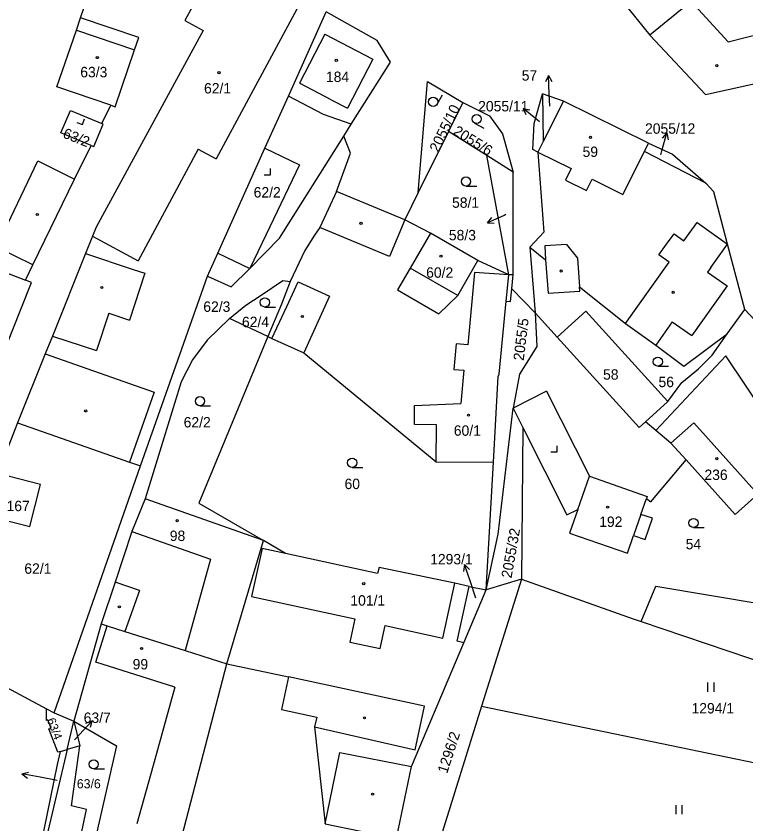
# Model space of a CAD drawing. Extents: x -755528 to -748832, y -1118122 to -1111095.
# Drawn here: x -750617.8 to -750498.5, y -1113693.4 to -1113561.3 of the extents above; entities that cross this region are included whole.
import ezdxf

# ---------------------------------------------------------------- set-up
doc = ezdxf.new("R2010")
doc.units = 0
for name, color, linetype in [('DZ_DO_ostatní', 7, 'Continuous'), ('DZ_DO_PUPFL', 7, 'Continuous'), ('DZ_NAD_ZPF', 7, 'Continuous'), ('legenda barvy', 7, 'Continuous'), ('legenda_text', 7, 'Continuous'), ('TZ_UMVŽST', 7, 'Continuous')]:
    doc.layers.add(name, color=color, linetype=linetype)

msp = doc.modelspace()

# ---------------------------------------------------------------- linework, layer by layer
at = {"layer": 'DZ_DO_ostatní'}
for p, q in [((-750571.13, -1113558.77), (-750585.11, -1113584.67)), ((-750507.44, -1113558.93), (-750501.41, -1113565.49)), ((-750607.94, -1113563.63), (-750598.44, -1113566.82)), ((-750501.41, -1113565.49), (-750491.26, -1113562.94)), ((-750567.33, -1113564.26), (-750571.49, -1113572.29)), ((-750567.33, -1113564.26), (-750559.5, -1113568.36)), ((-750559.5, -1113568.36), (-750563.65, -1113576.36)), ((-750571.49, -1113572.29), (-750571.36, -1113572.35)), ((-750566.29, -1113574.98), (-750571.36, -1113572.35)), ((-750566.29, -1113574.98), (-750563.65, -1113576.36)), ((-750588.03, -1113583.09), (-750597.86, -1113601.32)), ((-750588.03, -1113583.09), (-750585.11, -1113584.67)), ((-750577.11, -1113582.92), (-750571.46, -1113585.62)), ((-750532.5, -1113583.53), (-750527.09, -1113586.23)), ((-750518.62, -1113590.46), (-750515.09, -1113583.47)), ((-750620.97, -1113599.07), (-750614.22, -1113584.96)), ((-750614.22, -1113584.96), (-750608.24, -1113587.99)), ((-750571.46, -1113585.62), (-750576.3, -1113595.75)), ((-750527.09, -1113586.23), (-750528.02, -1113588.11)), ((-750528.02, -1113588.11), (-750524.58, -1113589.82)), ((-750524.58, -1113589.82), (-750523.65, -1113587.95)), ((-750523.65, -1113587.95), (-750518.62, -1113590.46)), ((-750576.3, -1113595.75), (-750579.57, -1113602.58)), ((-750554.24, -1113594.62), (-750556.78, -1113600.62)), ((-750508.64, -1113598.06), (-750506.49, -1113595.05)), ((-750506.49, -1113595.05), (-750501.52, -1113598.6)), ((-750556.78, -1113600.62), (-750568.17, -1113595.85)), ((-750511.47, -1113598.6), (-750510.26, -1113596.91)), ((-750510.26, -1113596.91), (-750508.64, -1113598.06)), ((-750605.3, -1113597.31), (-750597.86, -1113601.32)), ((-750615.07, -1113602), (-750620.97, -1113599.07)), ((-750527.83, -1113598.63), (-750531.4, -1113598.88)), ((-750531.4, -1113598.88), (-750531.24, -1113601.14)), ((-750527.83, -1113598.63), (-750526.03, -1113600.87)), ((-750512.72, -1113600.35), (-750511.47, -1113598.6)), ((-750504.23, -1113602.4), (-750501.52, -1113598.6)), ((-750606.43, -1113600.14), (-750598.63, -1113602.74)), ((-750584.83, -1113600.07), (-750579.57, -1113602.58)), ((-750526.03, -1113600.87), (-750525.7, -1113605.57)), ((-750511.03, -1113601.56), (-750512.72, -1113600.35)), ((-750518.17, -1113611.59), (-750511.03, -1113601.56)), ((-750504.23, -1113602.4), (-750504.78, -1113603.17)), ((-750620.16, -1113602.94), (-750616.27, -1113604.47)), ((-750596.73, -1113603.37), (-750599.28, -1113611.03)), ((-750598.63, -1113602.74), (-750596.73, -1113603.37)), ((-750545.62, -1113606.98), (-750553.38, -1113602.5)), ((-750542.86, -1113603.21), (-750543.94, -1113615.06)), ((-750537.28, -1113603.59), (-750542.86, -1113603.21)), ((-750537.7, -1113607.9), (-750537.28, -1113603.59)), ((-750504.78, -1113603.17), (-750501.59, -1113605.43)), ((-750573.53, -1113608.79), (-750571.71, -1113604.76)), ((-750571.71, -1113604.76), (-750566.59, -1113607.11)), ((-750501.59, -1113605.43), (-750507.36, -1113613.55)), ((-750566.59, -1113607.11), (-750570.76, -1113616.36)), ((-750575.98, -1113614.01), (-750573.53, -1113608.79)), ((-750602.64, -1113609.91), (-750604.67, -1113616.01)), ((-750602.64, -1113609.91), (-750599.28, -1113611.03)), ((-750510.55, -1113611.29), (-750513.25, -1113615.09)), ((-750510.55, -1113611.29), (-750507.36, -1113613.55)), ((-750611.84, -1113613.62), (-750604.67, -1113616.01)), ((-750529.35, -1113613.82), (-750515.96, -1113628.59)), ((-750545.86, -1113614.88), (-750546.24, -1113619.09)), ((-750543.94, -1113615.06), (-750545.86, -1113614.88)), ((-750613.01, -1113616.54), (-750595.21, -1113622.79)), ((-750546.24, -1113619.09), (-750544.62, -1113619.23)), ((-750544.62, -1113619.23), (-750545.12, -1113624.65)), ((-750595.21, -1113622.79), (-750599.24, -1113634.26)), ((-750531.08, -1113622.64), (-750536.56, -1113625.4)), ((-750531.08, -1113622.64), (-750524.07, -1113636.54)), ((-750552.67, -1113624.99), (-750545.12, -1113624.65)), ((-750552.69, -1113628.1), (-750552.67, -1113624.99)), ((-750549.07, -1113628.12), (-750552.69, -1113628.1)), ((-750549.11, -1113634.18), (-750549.07, -1113628.12)), ((-750515.96, -1113628.59), (-750514.93, -1113627.66)), ((-750515.66, -1113642.8), (-750516.86, -1113646.23)), ((-750598.86, -1113645.59), (-750586.02, -1113650.11)), ((-750577.59, -1113648.35), (-750579.29, -1113656.24)), ((-750573.76, -1113649.18), (-750577.59, -1113648.35)), ((-750586.02, -1113650.11), (-750590.18, -1113665.04)), ((-750597.62, -1113655.22), (-750601.62, -1113653.85)), ((-750597.62, -1113655.22), (-750599.99, -1113661.92)), ((-750548.03, -1113663.03), (-750546.09, -1113654.06)), ((-750579.29, -1113656.24), (-750562.42, -1113659.88)), ((-750562.42, -1113659.88), (-750563.24, -1113663.67)), ((-750604.78, -1113666.96), (-750602.89, -1113661)), ((-750558.27, -1113664.74), (-750557.45, -1113660.95)), ((-750557.45, -1113660.95), (-750548.03, -1113663.03)), ((-750563.24, -1113663.67), (-750558.27, -1113664.74)), ((-750591.86, -1113671.06), (-750604.78, -1113666.96)), ((-750551.03, -1113674.14), (-750573.25, -1113669.38)), ((-750591.86, -1113671.06), (-750595.41, -1113683.84)), ((-750552.58, -1113681.27), (-750551.03, -1113674.14)), ((-750569, -1113677.51), (-750552.58, -1113681.27)), ((-750567.27, -1113693.37), (-750564.88, -1113681.71)), ((-750564.88, -1113681.71), (-750553.14, -1113684.03)), ((-750595.41, -1113683.84), (-750598.08, -1113693.42))]:
    msp.add_line(p, q, dxfattribs=at)
at = {"layer": 'DZ_NAD_ZPF'}
for p, q in [((-750607.24, -1113561.59), (-750603.33, -1113549.93)), ((-750573.29, -1113574.42), (-750567.09, -1113560.63)), ((-750607.94, -1113563.63), (-750607.24, -1113561.59)), ((-750611.11, -1113572.86), (-750607.94, -1113563.63)), ((-750602.33, -1113575.89), (-750611.11, -1113572.86)), ((-750528.31, -1113575.2), (-750531.76, -1113574.01)), ((-750531.76, -1113574.01), (-750531.64, -1113581.82)), ((-750603.79, -1113578.88), (-750602.33, -1113575.89)), ((-750544.79, -1113575.43), (-750547.13, -1113580.17)), ((-750528.31, -1113575.2), (-750531.64, -1113581.82)), ((-750514.41, -1113582.11), (-750528.31, -1113575.2)), ((-750564.25, -1113580.93), (-750563.01, -1113578.97)), ((-750547.13, -1113580.17), (-750552.06, -1113590.15)), ((-750540.88, -1113584.11), (-750547.13, -1113580.17)), ((-750608.24, -1113587.99), (-750605.54, -1113582.46)), ((-750531.64, -1113581.82), (-750532.5, -1113583.53)), ((-750537.28, -1113603.59), (-750540.88, -1113584.11)), ((-750536.56, -1113586.84), (-750540.88, -1113584.11)), ((-750536.57, -1113603.64), (-750536.56, -1113586.84)), ((-750615.07, -1113602), (-750608.24, -1113587.99)), ((-750554.24, -1113594.62), (-750565.4, -1113589.99)), ((-750552.06, -1113590.15), (-750554.24, -1113594.62)), ((-750550.08, -1113596.8), (-750554.24, -1113594.62)), ((-750542.32, -1113601.29), (-750550.08, -1113596.8)), ((-750533.82, -1113599.07), (-750532.97, -1113609.82)), ((-750537.28, -1113603.59), (-750542.32, -1113601.29)), ((-750536.57, -1113603.64), (-750537.28, -1113603.59)), ((-750536.79, -1113605.91), (-750536.57, -1113603.64)), ((-750597.43, -1113634.86), (-750586.52, -1113603.83)), ((-750536.79, -1113605.91), (-750532.97, -1113609.82)), ((-750501.55, -1113613.27), (-750498.7, -1113609.27)), ((-750576.63, -1113613.7), (-750582.92, -1113610.77)), ((-750539.77, -1113634.24), (-750538.98, -1113620.23)), ((-750538.98, -1113620.23), (-750538.86, -1113619.86)), ((-750536.56, -1113625.4), (-750534.97, -1113628.56)), ((-750617.54, -1113627.83), (-750620.84, -1113636.08)), ((-750534.97, -1113628.56), (-750535.21, -1113653.4)), ((-750510.76, -1113631.14), (-750513.25, -1113629.06)), ((-750510.76, -1113631.14), (-750508.3, -1113633.88)), ((-750611.59, -1113675.24), (-750597.43, -1113634.86)), ((-750540.95, -1113655.14), (-750539.77, -1113634.24)), ((-750577.37, -1113647.08), (-750596.7, -1113640.27)), ((-750514.96, -1113646.88), (-750513.76, -1113643.42)), ((-750583.32, -1113667.22), (-750577.37, -1113647.08)), ((-750535.21, -1113653.4), (-750541.7, -1113674.15)), ((-750535.21, -1113653.4), (-750540.95, -1113655.14)), ((-750544.6, -1113663.79), (-750540.95, -1113655.14)), ((-750543.72, -1113654.56), (-750540.95, -1113655.14)), ((-750603.91, -1113660.68), (-750608.34, -1113676.58)), ((-750553.14, -1113684.03), (-750544.6, -1113663.79)), ((-750628.54, -1113666.15), (-750612.8, -1113674.59)), ((-750612.8, -1113674.59), (-750611.59, -1113675.24)), ((-750541.7, -1113674.15), (-750548.66, -1113696.39)), ((-750541.7, -1113674.15), (-750469.76, -1113689.04)), ((-750611.59, -1113675.24), (-750608.34, -1113676.58)), ((-750609.44, -1113681.25), (-750608.34, -1113676.58)), ((-750608.34, -1113676.58), (-750607.35, -1113680.66)), ((-750609.44, -1113681.25), (-750617.38, -1113714.81)), ((-750610.51, -1113681.55), (-750609.44, -1113681.25)), ((-750607.35, -1113680.66), (-750609.44, -1113681.25)), ((-750555.6, -1113695.8), (-750553.14, -1113684.03)), ((-750567.27, -1113693.37), (-750555.6, -1113695.8))]:
    msp.add_line(p, q, dxfattribs=at)
for points in [[(-750499.96, -1113534.8), (-750502.54, -1113539.61), (-750503.28, -1113540.98), (-750498.8, -1113543.47), (-750503.6, -1113548.88), (-750509.39, -1113556.81), (-750507.44, -1113558.93), (-750514.19, -1113564.43)], [(-750529.41, -1113554.52), (-750522.2, -1113555.76), (-750518.6, -1113559.01), (-750514.19, -1113564.43)], [(-750587.7, -1113557.37), (-750590.22, -1113562.01), (-750587.23, -1113563.64), (-750604.7, -1113595.83), (-750605.3, -1113597.31), (-750606.43, -1113600.14), (-750611.84, -1113613.62), (-750613.01, -1113616.54), (-750617.54, -1113627.83)], [(-750563.01, -1113578.97), (-750556.62, -1113568.84), (-750558.77, -1113565.29), (-750567.09, -1113560.63)], [(-750602.33, -1113575.89), (-750601.6, -1113576.14), (-750598.44, -1113566.82), (-750597.73, -1113564.83), (-750607.24, -1113561.59)], [(-750514.19, -1113564.43), (-750505.09, -1113574.12), (-750490.81, -1113570.98)], [(-750552.06, -1113590.15), (-750550.55, -1113572.01), (-750544.79, -1113575.43)], [(-750586.52, -1113603.83), (-750584.83, -1113600.07), (-750577.11, -1113582.92), (-750573.29, -1113574.42)], [(-750563.01, -1113578.97), (-750567.54, -1113577.41), (-750573.29, -1113574.42)], [(-750532.5, -1113583.53), (-750533.35, -1113583.11), (-750533.12, -1113578.89), (-750531.76, -1113574.01)], [(-750544.79, -1113575.43), (-750540.4, -1113577.62), (-750538.28, -1113580.55), (-750536.56, -1113586.84)], [(-750605.54, -1113582.46), (-750610.45, -1113580.41), (-750608.92, -1113576.74), (-750603.79, -1113578.88)], [(-750605.54, -1113582.46), (-750605.07, -1113582.65), (-750603.54, -1113578.98), (-750603.79, -1113578.88)], [(-750586.52, -1113603.83), (-750582.65, -1113605.58), (-750579.57, -1113602.58), (-750574.76, -1113597.6), (-750564.25, -1113580.93)], [(-750565.4, -1113589.99), (-750563.13, -1113583.71), (-750564.25, -1113580.93)], [(-750505.08, -1113588.6), (-750515.09, -1113583.47), (-750514.41, -1113582.11)], [(-750514.41, -1113582.11), (-750510.51, -1113583.9), (-750505.08, -1113588.6)], [(-750532.5, -1113583.53), (-750531.56, -1113596.66), (-750533.82, -1113599.07)], [(-750498.7, -1113609.27), (-750501.52, -1113598.6), (-750503.78, -1113590.04), (-750505.08, -1113588.6)], [(-750565.4, -1113589.99), (-750568.17, -1113595.85), (-750569.04, -1113597.13), (-750570.58, -1113599.64), (-750572.97, -1113604.73)], [(-750550.08, -1113596.8), (-750553.38, -1113602.5), (-750555.45, -1113606.09), (-750548.7, -1113609.99), (-750545.62, -1113606.98), (-750542.32, -1113601.29)], [(-750533.82, -1113599.07), (-750531.24, -1113601.14), (-750530.85, -1113606.63), (-750525.65, -1113606.26), (-750525.7, -1113605.57), (-750518.17, -1113611.59), (-750513.25, -1113615.09), (-750508.64, -1113618.56), (-750501.55, -1113613.27)], [(-750650.82, -1113612.38), (-750622.76, -1113623.65), (-750618.42, -1113612.82), (-750615.29, -1113604.86), (-750616.27, -1113604.47), (-750615.07, -1113602)], [(-750582.92, -1113610.77), (-750580.23, -1113608.56), (-750577.74, -1113606.92), (-750574.18, -1113604.56), (-750572.97, -1113604.73)], [(-750572.97, -1113604.73), (-750574.42, -1113608.39), (-750576.63, -1113613.7)], [(-750538.86, -1113619.86), (-750537.7, -1113607.9), (-750536.99, -1113607.96), (-750536.79, -1113605.91)], [(-750532.97, -1113609.82), (-750532.68, -1113615.32), (-750535.51, -1113619.85), (-750536.56, -1113625.4)], [(-750511.26, -1113624.33), (-750524.65, -1113609.56), (-750529.35, -1113613.82), (-750532.97, -1113609.82)], [(-750498.7, -1113609.27), (-750496.3, -1113611.84), (-750495.68, -1113618.53), (-750479.92, -1113639.95), (-750472.64, -1113647.83)], [(-750582.92, -1113610.77), (-750586.58, -1113614.31), (-750588.94, -1113617.49), (-750590.82, -1113621.13), (-750596.7, -1113640.27)], [(-750576.63, -1113613.7), (-750587.93, -1113640.95), (-750577.37, -1113647.08)], [(-750576.63, -1113613.7), (-750575.98, -1113614.01), (-750570.76, -1113616.36)], [(-750511.26, -1113624.33), (-750508.98, -1113621.24), (-750506.27, -1113618.97), (-750504.01, -1113616.74), (-750501.55, -1113613.27)], [(-750570.76, -1113616.36), (-750549.11, -1113634.18), (-750539.77, -1113634.24)], [(-750472.84, -1113654.22), (-750482.05, -1113646.3), (-750501.8, -1113616.88), (-750513.25, -1113629.06)], [(-750513.25, -1113629.06), (-750514.93, -1113627.66), (-750511.26, -1113624.33)], [(-750540.95, -1113655.14), (-750538.98, -1113646.02), (-750536.56, -1113625.4)], [(-750617.54, -1113627.83), (-750599.24, -1113634.26), (-750597.43, -1113634.86)], [(-750534.97, -1113628.56), (-750527.76, -1113642.86), (-750525.99, -1113641.97)], [(-750508.3, -1113633.88), (-750500.29, -1113642.8), (-750496.59, -1113639.48), (-750507.04, -1113627.81), (-750510.76, -1113631.14)], [(-750514.75, -1113640.17), (-750514.04, -1113640.76), (-750508.3, -1113633.88)], [(-750622.61, -1113642.98), (-750615.55, -1113644.78), (-750613.78, -1113637.88), (-750620.84, -1113636.08)], [(-750525.99, -1113641.97), (-750524.07, -1113636.54), (-750514.63, -1113639.84), (-750514.75, -1113640.17)], [(-750596.7, -1113640.27), (-750598.86, -1113645.59), (-750601.62, -1113653.85), (-750603.91, -1113660.68)], [(-750513.76, -1113643.42), (-750515.66, -1113642.8), (-750514.75, -1113640.17)], [(-750525.99, -1113641.97), (-750527.37, -1113645.85), (-750517.88, -1113649.15), (-750516.86, -1113646.23), (-750514.96, -1113646.88)], [(-750543.72, -1113654.56), (-750546.09, -1113654.06), (-750558.46, -1113651.46), (-750558.7, -1113652.43), (-750573.76, -1113649.18), (-750577.37, -1113647.08)], [(-750535.21, -1113653.4), (-750516.95, -1113659.88), (-750515.63, -1113660.33)], [(-750544.6, -1113663.79), (-750545.71, -1113663.54), (-750543.72, -1113654.56)], [(-750515.63, -1113660.33), (-750513.26, -1113654.51), (-750478.5, -1113660.35), (-750473.14, -1113663.53)], [(-750515.63, -1113660.33), (-750497.91, -1113666.32), (-750473.5, -1113674.84)], [(-750603.91, -1113660.68), (-750602.89, -1113661), (-750599.99, -1113661.92), (-750590.18, -1113665.04), (-750583.32, -1113667.22)], [(-750592.63, -1113704.23), (-750590.7, -1113695.51), (-750590.66, -1113695.32), (-750583.32, -1113667.22)], [(-750583.32, -1113667.22), (-750573.25, -1113669.38), (-750574.39, -1113674.71), (-750568.66, -1113675.93), (-750569, -1113677.51), (-750567.27, -1113693.37)], [(-750610.51, -1113681.55), (-750610.98, -1113681.68), (-750612.44, -1113677.86), (-750612.05, -1113677.73), (-750612.61, -1113676.41), (-750612.84, -1113676.52), (-750612.8, -1113674.59)], [(-750608.34, -1113676.58), (-750601.4, -1113680.66), (-750608, -1113709.82)], [(-750617.38, -1113714.81), (-750614.85, -1113702.39), (-750611.04, -1113683.71), (-750610.51, -1113681.55)], [(-750610.16, -1113709.31), (-750606.26, -1113691.06), (-750608.73, -1113690.47), (-750607.35, -1113680.66)]]:
    msp.add_lwpolyline(points, dxfattribs=at)
at = {"layer": 'legenda barvy'}
for p, q in [((-750530.797, -1113571.013), (-750531.245, -1113572.039)), ((-750530.64, -1113574.01), (-750530.797, -1113571.013)), ((-750530.797, -1113571.013), (-750530.245, -1113571.987)), ((-750530.54, -1113576.03), (-750530.64, -1113574.01)), ((-750532.61, -1113578.28), (-750534.942, -1113576.391)), ((-750534.942, -1113576.391), (-750533.849, -1113576.633)), ((-750534.942, -1113576.391), (-750534.479, -1113577.411)), ((-750532.26, -1113578.57), (-750532.61, -1113578.28)), ((-750512.24, -1113583.32), (-750511.463, -1113580.421)), ((-750511.463, -1113580.421), (-750512.206, -1113581.259)), ((-750511.463, -1113580.421), (-750511.239, -1113581.518)), ((-750512.42, -1113584), (-750512.24, -1113583.32)), ((-750538.02, -1113593.89), (-750540.762, -1113595.111)), ((-750540.762, -1113595.111), (-750540.05, -1113594.246)), ((-750537.76, -1113593.77), (-750538.02, -1113593.89)), ((-750540.762, -1113595.111), (-750539.643, -1113595.161)), ((-750544.507, -1113651.003), (-750544.654, -1113652.112)), ((-750543.53, -1113653.84), (-750544.507, -1113651.003)), ((-750544.507, -1113651.003), (-750543.708, -1113651.786)), ((-750542.64, -1113656.5), (-750543.53, -1113653.84)), ((-750607.43, -1113678.78), (-750605.383, -1113676.585)), ((-750605.383, -1113676.585), (-750606.433, -1113676.976)), ((-750605.383, -1113676.585), (-750605.7, -1113677.659)), ((-750608.25, -1113679.67), (-750607.43, -1113678.78)), ((-750616.825, -1113685.239), (-750615.752, -1113684.92)), ((-750613.87, -1113685.76), (-750616.825, -1113685.239)), ((-750616.825, -1113685.239), (-750615.926, -1113685.906)), ((-750611.08, -1113686.28), (-750613.87, -1113685.76))]:
    msp.add_line(p, q, dxfattribs=at)
at = {"layer": 'legenda_text'}
for centre in [(-750604.5168, -1113568.0892), (-750565.4568, -1113568.5292), (-750503.2568, -1113569.4192), (-750584.6268, -1113570.5592), (-750523.9168, -1113581.1392), (-750614.3268, -1113593.7592), (-750561.4168, -1113595.1892), (-750548.3468, -1113600.5592), (-750528.7068, -1113602.9892), (-750603.7868, -1113605.6792), (-750510.4068, -1113606.4792), (-750570.9968, -1113610.4392), (-750606.4068, -1113625.8692), (-750543.8468, -1113626.5592), (-750503.2668, -1113633.6692), (-750521.1068, -1113641.5992), (-750591.4668, -1113643.8092), (-750560.9768, -1113654.1192), (-750600.9068, -1113657.8992), (-750597.2768, -1113664.7292), (-750560.8368, -1113676.0592), (-750559.5268, -1113688.5492)]:
    msp.add_circle(centre, 0.175, dxfattribs=at)
at = {"layer": 'TZ_UMVŽST'}
for p, q in [((-750548.976, -1113575.694), (-750548.101, -1113574.178)), ((-750606.94, -1113579.03), (-750606.598, -1113578.09)), ((-750607.881, -1113578.688), (-750606.94, -1113579.03)), ((-750542.874, -1113578.793), (-750541.329, -1113579.615)), ((-750576.22, -1113587.25), (-750576.22, -1113586.25)), ((-750577.221, -1113587.25), (-750576.22, -1113587.25)), ((-750544.253, -1113589.1), (-750542.503, -1113589.1)), ((-750577.143, -1113608.88), (-750575.393, -1113608.88)), ((-750512.913, -1113618.57), (-750511.163, -1113618.57)), ((-750587.743, -1113625.02), (-750585.993, -1113625.02)), ((-750530.381, -1113632.56), (-750529.38, -1113632.56)), ((-750529.38, -1113632.56), (-750529.38, -1113631.56)), ((-750562.863, -1113635.1), (-750561.113, -1113635.1)), ((-750507.083, -1113644.94), (-750505.333, -1113644.94)), ((-750504.721, -1113671.79), (-750504.721, -1113670.29)), ((-750503.72, -1113671.79), (-750503.72, -1113670.29)), ((-750605.103, -1113684.41), (-750603.353, -1113684.41)), ((-750509.911, -1113691.83), (-750509.911, -1113690.33)), ((-750508.91, -1113691.83), (-750508.91, -1113690.33))]:
    msp.add_line(p, q, dxfattribs=at)
for centre in [(-750549.6261, -1113575.3187), (-750542.5215, -1113578.131), (-750544.2529, -1113588.3498), (-750577.1429, -1113608.1298), (-750512.9129, -1113617.8198), (-750587.7429, -1113624.2698), (-750562.8629, -1113634.3498), (-750507.0829, -1113644.1898), (-750605.1029, -1113683.6598)]:
    msp.add_circle(centre, 0.75, dxfattribs=at)

# ---------------------------------------------------------------- texts
at = {"layer": 'DZ_DO_PUPFL'}
for s, height, p in [('63/3', 1.7, (-750607.3, -1113571.31)), ('184', 1.7, (-750567.15, -1113572.08)), ('57', 1.7, (-750535.152, -1113571.86)), ('62/1', 1.7, (-750587.07, -1113573.96)), ('2055/11', 1.7, (-750542.273, -1113576.89)), ('2055/12', 1.7, (-750515, -1113580.54)), ('59', 1.7, (-750525.21, -1113584.34)), ('62/2', 1.7, (-750578.96, -1113590.97)), ('58/1', 1.7, (-750546.54, -1113592.65)), ('58/3', 1.7, (-750547.058, -1113597.968)), ('60/2', 1.7, (-750550.77, -1113604.09)), ('62/3', 1.7, (-750587.19, -1113609.67)), ('62/4', 1.7, (-750580.87, -1113612.17)), ('58', 1.7, (-750521.86, -1113620.76)), ('56', 1.7, (-750512.8, -1113621.98)), ('62/2', 1.7, (-750590.4, -1113628.57)), ('60/1', 1.7, (-750546.25, -1113629.93)), ('236', 1.7, (-750505.29, -1113637.16)), ('60', 1.7, (-750564.11, -1113638.65)), ('167', 1.7, (-750619.34, -1113642.26)), ('192', 1.7, (-750522.49, -1113644.84)), ('98', 1.7, (-750592.67, -1113647.14)), ('54', 1.7, (-750508.35, -1113648.49)), ('1293/1', 1.7, (-750550.115, -1113650.96)), ('62/1', 1.7, (-750616.44, -1113652.5)), ('101/1', 1.7, (-750563.16, -1113657.71)), ('99', 1.7, (-750598.74, -1113668.14)), ('1294/1', 1.7, (-750507.4, -1113675.34)), ('63/7', 1.7, (-750606.739, -1113676.89)), ('63/6', 1.5, (-750607.857, -1113687.59))]:
    msp.add_text(s, height=height, dxfattribs=at).set_placement(p)
for s, height, rotation, p in [('2055/10', 1.7, 64, (-750548.791, -1113583.704)), ('63/2', 1.7, 338, (-750610.288, -1113581.118)), ('2055/6', 1.7, 328, (-750546.5, -1113580.54)), ('2055/5', 1.7, 83, (-750534.837, -1113617.721)), ('2055/32', 1.7, 80, (-750536.831, -1113653.304)), ('63/4', 1.4, 290.999997, (-750612.787, -1113676.386)), ('1296/2', 1.7, 72, (-750547.351, -1113685.277))]:
    msp.add_text(s, height=height, rotation=rotation, dxfattribs=at).set_placement(p)

doc.saveas('drawing.dxf')
